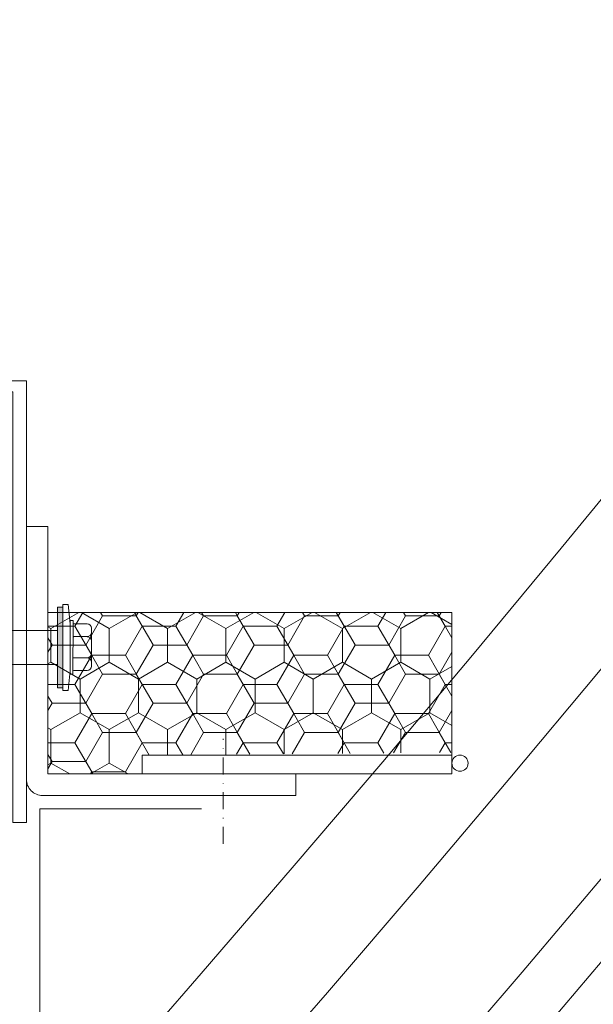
# Model space of a CAD drawing. Header units: millimetres. Extents: x -916886 to 3713765, y -2985421 to 1675785.
# Tile 59 of 656: x -31349 to -31242, y 69544 to 69727. Entities that reach past the tile are written whole.
import ezdxf

# ---------------------------------------------------------------- set-up
doc = ezdxf.new("R2010")
doc.units = ezdxf.units.MM
doc.linetypes.add('DASHDOT', pattern=[25.4, 12.7, -6.35, 0, -6.35])
for name, color, linetype, lineweight in [('A99_N_kce-pohl', 1, 'Continuous', 9), ('A99_N_kce-rez-sil', 6, 'Continuous', 18), ('A99_N_kce-rez-ten', 1, 'Continuous', 9), ('A99_N_kce-rez-ten @ 200 VP1', 1, 'Continuous', 9), ('A99_N_kce-rez-ten @ 200 VP10', 1, 'Continuous', 9), ('A99_N_kce-rez-ten @ 200 VP11', 1, 'Continuous', 9), ('A99_N_kce-rez-ten @ 200 VP12', 1, 'Continuous', 9), ('A99_N_kce-rez-ten @ 200 VP13', 1, 'Continuous', 9), ('A99_N_kce-rez-ten @ 200 VP14', 1, 'Continuous', 9), ('A99_N_kce-rez-ten @ 200 VP15', 1, 'Continuous', 9), ('A99_N_kce-rez-ten @ 200 VP16', 1, 'Continuous', 9), ('A99_N_kce-rez-ten @ 200 VP17', 1, 'Continuous', 9), ('A99_N_kce-rez-ten @ 200 VP18', 1, 'Continuous', 9), ('A99_N_kce-rez-ten @ 200 VP19', 1, 'Continuous', 9), ('A99_N_kce-rez-ten @ 200 VP2', 1, 'Continuous', 9), ('A99_N_kce-rez-ten @ 200 VP20', 1, 'Continuous', 9), ('A99_N_kce-rez-ten @ 200 VP21', 1, 'Continuous', 9), ('A99_N_kce-rez-ten @ 200 VP22', 1, 'Continuous', 9), ('A99_N_kce-rez-ten @ 200 VP23', 1, 'Continuous', 9), ('A99_N_kce-rez-ten @ 200 VP24', 1, 'Continuous', 9), ('A99_N_kce-rez-ten @ 200 VP25', 1, 'Continuous', 9), ('A99_N_kce-rez-ten @ 200 VP26', 1, 'Continuous', 9), ('A99_N_kce-rez-ten @ 200 VP27', 1, 'Continuous', 9), ('A99_N_kce-rez-ten @ 200 VP28', 1, 'Continuous', 9), ('A99_N_kce-rez-ten @ 200 VP3', 1, 'Continuous', 9), ('A99_N_kce-rez-ten @ 200 VP31', 1, 'Continuous', 9), ('A99_N_kce-rez-ten @ 200 VP32', 1, 'Continuous', 9), ('A99_N_kce-rez-ten @ 200 VP33', 1, 'Continuous', 9), ('A99_N_kce-rez-ten @ 200 VP34', 1, 'Continuous', 9), ('A99_N_kce-rez-ten @ 200 VP35', 1, 'Continuous', 9), ('A99_N_kce-rez-ten @ 200 VP36', 1, 'Continuous', 9), ('A99_N_kce-rez-ten @ 200 VP37', 1, 'Continuous', 9), ('A99_N_kce-rez-ten @ 200 VP38', 1, 'Continuous', 9), ('A99_N_kce-rez-ten @ 200 VP39', 1, 'Continuous', 9), ('A99_N_kce-rez-ten @ 200 VP4', 1, 'Continuous', 9), ('A99_N_kce-rez-ten @ 200 VP40', 1, 'Continuous', 9), ('A99_N_kce-rez-ten @ 200 VP41', 1, 'Continuous', 9), ('A99_N_kce-rez-ten @ 200 VP42', 1, 'Continuous', 9), ('A99_N_kce-rez-ten @ 200 VP43', 1, 'Continuous', 9), ('A99_N_kce-rez-ten @ 200 VP44', 1, 'Continuous', 9), ('A99_N_kce-rez-ten @ 200 VP45', 1, 'Continuous', 9), ('A99_N_kce-rez-ten @ 200 VP47', 1, 'Continuous', 9), ('A99_N_kce-rez-ten @ 200 VP48', 1, 'Continuous', 9), ('A99_N_kce-rez-ten @ 200 VP49', 1, 'Continuous', 9), ('A99_N_kce-rez-ten @ 200 VP50', 1, 'Continuous', 9), ('A99_N_kce-rez-ten @ 200 VP6', 1, 'Continuous', 9), ('A99_N_kce-rez-ten @ 200 VP7', 1, 'Continuous', 9), ('A99_N_kce-rez-ten @ 200 VP8', 1, 'Continuous', 9), ('A99_N_kce-rez-ten @ 200 VP9', 1, 'Continuous', 9), ('A99_N_kce-rez-ten @ 200 VPModel', 1, 'Continuous', 9)]:
    doc.layers.add(name, color=color, linetype=linetype, lineweight=lineweight)
pattern_1 = [(270, (173320.5, 1144363.5), (5.41265875, -9.375), [6.25, -12.5]), (30, (173320.5, 1144363.5), (5.412658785, 9.37499998), [6.25, -12.5]), (330, (173320.5, 1144363.5), (10.825317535, -2e-08), [-12.5, 6.25])]
pattern_2 = [(180, (1144363.5, -173320.5), (-9.375, -5.41265875), [6.25, -12.5]), (300, (1144363.5, -173320.5), (9.37499998, -5.412658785), [6.25, -12.5]), (240, (1144363.5, -173320.5), (-2e-08, -10.825317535), [-12.5, 6.25])]
pattern_3 = [(1e-14, (-1144363.5, 173320.5), (9.375, 5.41265875), [6.25, -12.5]), (120, (-1144363.5, 173320.5), (-9.37499998, 5.412658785), [6.25, -12.5]), (60, (-1144363.5, 173320.5), (2e-08, 10.825317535), [-12.5, 6.25])]

# ---------------------------------------------------------------- blocks, each defined once
blk = doc.blocks.new('*U2642')
at = {"layer": 'A99_N_kce-rez-ten @ 200 VP1', "linetype": 'Continuous', "lineweight": 0}
h = blk.add_hatch(dxfattribs=at)
h.set_pattern_fill('HONEY', scale=0.25, angle=180, style=2)
h.set_pattern_definition(pattern_1)
h.paths.add_polyline_path([(-31343.5, 69586.5), (-31343.5, 69616.5), (-31268.5, 69616.5), (-31268.5, 69590.5), (-31326, 69590), (-31326, 69586.5)])
at = {"layer": 'A99_N_kce-rez-ten @ 200 VP10', "linetype": 'Continuous', "lineweight": 0}
h = blk.add_hatch(dxfattribs=at)
h.set_pattern_fill('HONEY', scale=0.25, angle=180, style=2)
h.set_pattern_definition(pattern_1)
h.paths.add_polyline_path([(-31343.5, 69586.5), (-31343.5, 69616.5), (-31268.5, 69616.5), (-31268.5, 69590.5), (-31326, 69590), (-31326, 69586.5)])
at = {"layer": 'A99_N_kce-rez-ten @ 200 VP11', "linetype": 'Continuous', "lineweight": 0}
h = blk.add_hatch(dxfattribs=at)
h.set_pattern_fill('HONEY', scale=0.25, angle=180, style=2)
h.set_pattern_definition(pattern_2)
h.paths.add_polyline_path([(-31343.5, 69586.5), (-31343.5, 69616.5), (-31268.5, 69616.5), (-31268.5, 69590.5), (-31326, 69590), (-31326, 69586.5)])
at = {"layer": 'A99_N_kce-rez-ten @ 200 VP12', "linetype": 'Continuous', "lineweight": 0}
h = blk.add_hatch(dxfattribs=at)
h.set_pattern_fill('HONEY', scale=0.25, angle=180, style=2)
h.set_pattern_definition(pattern_1)
h.paths.add_polyline_path([(-31343.5, 69586.5), (-31343.5, 69616.5), (-31268.5, 69616.5), (-31268.5, 69590.5), (-31326, 69590), (-31326, 69586.5)])
at = {"layer": 'A99_N_kce-rez-ten @ 200 VP13', "linetype": 'Continuous', "lineweight": 0}
h = blk.add_hatch(dxfattribs=at)
h.set_pattern_fill('HONEY', scale=0.25, angle=180, style=2)
h.set_pattern_definition(pattern_1)
h.paths.add_polyline_path([(-31343.5, 69586.5), (-31343.5, 69616.5), (-31268.5, 69616.5), (-31268.5, 69590.5), (-31326, 69590), (-31326, 69586.5)])
at = {"layer": 'A99_N_kce-rez-ten @ 200 VP14', "linetype": 'Continuous', "lineweight": 0}
h = blk.add_hatch(dxfattribs=at)
h.set_pattern_fill('HONEY', scale=0.25, angle=180, style=2)
h.set_pattern_definition(pattern_2)
h.paths.add_polyline_path([(-31343.5, 69586.5), (-31343.5, 69616.5), (-31268.5, 69616.5), (-31268.5, 69590.5), (-31326, 69590), (-31326, 69586.5)])
at = {"layer": 'A99_N_kce-rez-ten @ 200 VP15', "linetype": 'Continuous', "lineweight": 0}
h = blk.add_hatch(dxfattribs=at)
h.set_pattern_fill('HONEY', scale=0.25, angle=180, style=2)
h.set_pattern_definition(pattern_1)
h.paths.add_polyline_path([(-31343.5, 69586.5), (-31343.5, 69616.5), (-31268.5, 69616.5), (-31268.5, 69590.5), (-31326, 69590), (-31326, 69586.5)])
at = {"layer": 'A99_N_kce-rez-ten @ 200 VP16', "linetype": 'Continuous', "lineweight": 0}
h = blk.add_hatch(dxfattribs=at)
h.set_pattern_fill('HONEY', scale=0.25, angle=180, style=2)
h.set_pattern_definition(pattern_3)
h.paths.add_polyline_path([(-31343.5, 69586.5), (-31343.5, 69616.5), (-31268.5, 69616.5), (-31268.5, 69590.5), (-31326, 69590), (-31326, 69586.5)])
at = {"layer": 'A99_N_kce-rez-ten @ 200 VP17', "linetype": 'Continuous', "lineweight": 0}
h = blk.add_hatch(dxfattribs=at)
h.set_pattern_fill('HONEY', scale=0.25, angle=180, style=2)
h.set_pattern_definition(pattern_2)
h.paths.add_polyline_path([(-31343.5, 69586.5), (-31343.5, 69616.5), (-31268.5, 69616.5), (-31268.5, 69590.5), (-31326, 69590), (-31326, 69586.5)])
at = {"layer": 'A99_N_kce-rez-ten @ 200 VP18', "linetype": 'Continuous', "lineweight": 0}
h = blk.add_hatch(dxfattribs=at)
h.set_pattern_fill('HONEY', scale=0.25, angle=180, style=2)
h.set_pattern_definition(pattern_1)
h.paths.add_polyline_path([(-31343.5, 69586.5), (-31343.5, 69616.5), (-31268.5, 69616.5), (-31268.5, 69590.5), (-31326, 69590), (-31326, 69586.5)])
at = {"layer": 'A99_N_kce-rez-ten @ 200 VP19', "linetype": 'Continuous', "lineweight": 0}
h = blk.add_hatch(dxfattribs=at)
h.set_pattern_fill('HONEY', scale=0.25, angle=180, style=2)
h.set_pattern_definition(pattern_1)
h.paths.add_polyline_path([(-31343.5, 69586.5), (-31343.5, 69616.5), (-31268.5, 69616.5), (-31268.5, 69590.5), (-31326, 69590), (-31326, 69586.5)])
at = {"layer": 'A99_N_kce-rez-ten @ 200 VP2', "linetype": 'Continuous', "lineweight": 0}
h = blk.add_hatch(dxfattribs=at)
h.set_pattern_fill('HONEY', scale=0.25, angle=180, style=2)
h.set_pattern_definition(pattern_1)
h.paths.add_polyline_path([(-31343.5, 69586.5), (-31343.5, 69616.5), (-31268.5, 69616.5), (-31268.5, 69590.5), (-31326, 69590), (-31326, 69586.5)])
at = {"layer": 'A99_N_kce-rez-ten @ 200 VP20', "linetype": 'Continuous', "lineweight": 0}
h = blk.add_hatch(dxfattribs=at)
h.set_pattern_fill('HONEY', scale=0.25, angle=180, style=2)
h.set_pattern_definition(pattern_3)
h.paths.add_polyline_path([(-31343.5, 69586.5), (-31343.5, 69616.5), (-31268.5, 69616.5), (-31268.5, 69590.5), (-31326, 69590), (-31326, 69586.5)])
at = {"layer": 'A99_N_kce-rez-ten @ 200 VP21', "linetype": 'Continuous', "lineweight": 0}
h = blk.add_hatch(dxfattribs=at)
h.set_pattern_fill('HONEY', scale=0.25, angle=180, style=2)
h.set_pattern_definition(pattern_2)
h.paths.add_polyline_path([(-31343.5, 69586.5), (-31343.5, 69616.5), (-31268.5, 69616.5), (-31268.5, 69590.5), (-31326, 69590), (-31326, 69586.5)])
at = {"layer": 'A99_N_kce-rez-ten @ 200 VP22', "linetype": 'Continuous', "lineweight": 0}
h = blk.add_hatch(dxfattribs=at)
h.set_pattern_fill('HONEY', scale=0.25, angle=180, style=2)
h.set_pattern_definition(pattern_1)
h.paths.add_polyline_path([(-31343.5, 69586.5), (-31343.5, 69616.5), (-31268.5, 69616.5), (-31268.5, 69590.5), (-31326, 69590), (-31326, 69586.5)])
at = {"layer": 'A99_N_kce-rez-ten @ 200 VP23', "linetype": 'Continuous', "lineweight": 0}
h = blk.add_hatch(dxfattribs=at)
h.set_pattern_fill('HONEY', scale=0.25, angle=180, style=2)
h.set_pattern_definition(pattern_1)
h.paths.add_polyline_path([(-31343.5, 69586.5), (-31343.5, 69616.5), (-31268.5, 69616.5), (-31268.5, 69590.5), (-31326, 69590), (-31326, 69586.5)])
at = {"layer": 'A99_N_kce-rez-ten @ 200 VP24', "linetype": 'Continuous', "lineweight": 0}
h = blk.add_hatch(dxfattribs=at)
h.set_pattern_fill('HONEY', scale=0.25, angle=180, style=2)
h.set_pattern_definition(pattern_1)
h.paths.add_polyline_path([(-31343.5, 69586.5), (-31343.5, 69616.5), (-31268.5, 69616.5), (-31268.5, 69590.5), (-31326, 69590), (-31326, 69586.5)])
at = {"layer": 'A99_N_kce-rez-ten @ 200 VP25', "linetype": 'Continuous', "lineweight": 0}
h = blk.add_hatch(dxfattribs=at)
h.set_pattern_fill('HONEY', scale=0.25, angle=180, style=2)
h.set_pattern_definition(pattern_3)
h.paths.add_polyline_path([(-31343.5, 69586.5), (-31343.5, 69616.5), (-31268.5, 69616.5), (-31268.5, 69590.5), (-31326, 69590), (-31326, 69586.5)])
at = {"layer": 'A99_N_kce-rez-ten @ 200 VP26', "linetype": 'Continuous', "lineweight": 0}
h = blk.add_hatch(dxfattribs=at)
h.set_pattern_fill('HONEY', scale=0.25, angle=180, style=2)
h.set_pattern_definition(pattern_1)
h.paths.add_polyline_path([(-31343.5, 69586.5), (-31343.5, 69616.5), (-31268.5, 69616.5), (-31268.5, 69590.5), (-31326, 69590), (-31326, 69586.5)])
at = {"layer": 'A99_N_kce-rez-ten @ 200 VP27', "linetype": 'Continuous', "lineweight": 0}
h = blk.add_hatch(dxfattribs=at)
h.set_pattern_fill('HONEY', scale=0.25, angle=180, style=2)
h.set_pattern_definition(pattern_1)
h.paths.add_polyline_path([(-31343.5, 69586.5), (-31343.5, 69616.5), (-31268.5, 69616.5), (-31268.5, 69590.5), (-31326, 69590), (-31326, 69586.5)])
at = {"layer": 'A99_N_kce-rez-ten @ 200 VP28', "linetype": 'Continuous', "lineweight": 0}
h = blk.add_hatch(dxfattribs=at)
h.set_pattern_fill('HONEY', scale=0.25, angle=180, style=2)
h.set_pattern_definition(pattern_1)
h.paths.add_polyline_path([(-31343.5, 69586.5), (-31343.5, 69616.5), (-31268.5, 69616.5), (-31268.5, 69590.5), (-31326, 69590), (-31326, 69586.5)])
at = {"layer": 'A99_N_kce-rez-ten @ 200 VP3', "linetype": 'Continuous', "lineweight": 0}
h = blk.add_hatch(dxfattribs=at)
h.set_pattern_fill('HONEY', scale=0.25, angle=180, style=2)
h.set_pattern_definition(pattern_1)
h.paths.add_polyline_path([(-31343.5, 69586.5), (-31343.5, 69616.5), (-31268.5, 69616.5), (-31268.5, 69590.5), (-31326, 69590), (-31326, 69586.5)])
at = {"layer": 'A99_N_kce-rez-ten @ 200 VP31', "linetype": 'Continuous', "lineweight": 0}
h = blk.add_hatch(dxfattribs=at)
h.set_pattern_fill('HONEY', scale=0.25, angle=180, style=2)
h.set_pattern_definition(pattern_1)
h.paths.add_polyline_path([(-31343.5, 69586.5), (-31343.5, 69616.5), (-31268.5, 69616.5), (-31268.5, 69590.5), (-31326, 69590), (-31326, 69586.5)])
at = {"layer": 'A99_N_kce-rez-ten @ 200 VP32', "linetype": 'Continuous', "lineweight": 0}
h = blk.add_hatch(dxfattribs=at)
h.set_pattern_fill('HONEY', scale=0.25, angle=180, style=2)
h.set_pattern_definition(pattern_1)
h.paths.add_polyline_path([(-31343.5, 69586.5), (-31343.5, 69616.5), (-31268.5, 69616.5), (-31268.5, 69590.5), (-31326, 69590), (-31326, 69586.5)])
at = {"layer": 'A99_N_kce-rez-ten @ 200 VP33', "linetype": 'Continuous', "lineweight": 0}
h = blk.add_hatch(dxfattribs=at)
h.set_pattern_fill('HONEY', scale=0.25, angle=180, style=2)
h.set_pattern_definition(pattern_1)
h.paths.add_polyline_path([(-31343.5, 69586.5), (-31343.5, 69616.5), (-31268.5, 69616.5), (-31268.5, 69590.5), (-31326, 69590), (-31326, 69586.5)])
at = {"layer": 'A99_N_kce-rez-ten @ 200 VP34', "linetype": 'Continuous', "lineweight": 0}
h = blk.add_hatch(dxfattribs=at)
h.set_pattern_fill('HONEY', scale=0.25, angle=180, style=2)
h.set_pattern_definition(pattern_1)
h.paths.add_polyline_path([(-31343.5, 69586.5), (-31343.5, 69616.5), (-31268.5, 69616.5), (-31268.5, 69590.5), (-31326, 69590), (-31326, 69586.5)])
at = {"layer": 'A99_N_kce-rez-ten @ 200 VP35', "linetype": 'Continuous', "lineweight": 0}
h = blk.add_hatch(dxfattribs=at)
h.set_pattern_fill('HONEY', scale=0.25, angle=180, style=2)
h.set_pattern_definition(pattern_1)
h.paths.add_polyline_path([(-31343.5, 69586.5), (-31343.5, 69616.5), (-31268.5, 69616.5), (-31268.5, 69590.5), (-31326, 69590), (-31326, 69586.5)])
at = {"layer": 'A99_N_kce-rez-ten @ 200 VP36', "linetype": 'Continuous', "lineweight": 0}
h = blk.add_hatch(dxfattribs=at)
h.set_pattern_fill('HONEY', scale=0.25, angle=180, style=2)
h.set_pattern_definition(pattern_1)
h.paths.add_polyline_path([(-31343.5, 69586.5), (-31343.5, 69616.5), (-31268.5, 69616.5), (-31268.5, 69590.5), (-31326, 69590), (-31326, 69586.5)])
at = {"layer": 'A99_N_kce-rez-ten @ 200 VP37', "linetype": 'Continuous', "lineweight": 0}
h = blk.add_hatch(dxfattribs=at)
h.set_pattern_fill('HONEY', scale=0.25, angle=180, style=2)
h.set_pattern_definition(pattern_1)
h.paths.add_polyline_path([(-31343.5, 69586.5), (-31343.5, 69616.5), (-31268.5, 69616.5), (-31268.5, 69590.5), (-31326, 69590), (-31326, 69586.5)])
at = {"layer": 'A99_N_kce-rez-ten @ 200 VP38', "linetype": 'Continuous', "lineweight": 0}
h = blk.add_hatch(dxfattribs=at)
h.set_pattern_fill('HONEY', scale=0.25, angle=180, style=2)
h.set_pattern_definition(pattern_1)
h.paths.add_polyline_path([(-31343.5, 69586.5), (-31343.5, 69616.5), (-31268.5, 69616.5), (-31268.5, 69590.5), (-31326, 69590), (-31326, 69586.5)])
at = {"layer": 'A99_N_kce-rez-ten @ 200 VP39', "linetype": 'Continuous', "lineweight": 0}
h = blk.add_hatch(dxfattribs=at)
h.set_pattern_fill('HONEY', scale=0.25, angle=180, style=2)
h.set_pattern_definition(pattern_1)
h.paths.add_polyline_path([(-31343.5, 69586.5), (-31343.5, 69616.5), (-31268.5, 69616.5), (-31268.5, 69590.5), (-31326, 69590), (-31326, 69586.5)])
at = {"layer": 'A99_N_kce-rez-ten @ 200 VP4', "linetype": 'Continuous', "lineweight": 0}
h = blk.add_hatch(dxfattribs=at)
h.set_pattern_fill('HONEY', scale=0.25, angle=180, style=2)
h.set_pattern_definition(pattern_1)
h.paths.add_polyline_path([(-31343.5, 69586.5), (-31343.5, 69616.5), (-31268.5, 69616.5), (-31268.5, 69590.5), (-31326, 69590), (-31326, 69586.5)])
at = {"layer": 'A99_N_kce-rez-ten @ 200 VP40', "linetype": 'Continuous', "lineweight": 0}
h = blk.add_hatch(dxfattribs=at)
h.set_pattern_fill('HONEY', scale=0.25, angle=180, style=2)
h.set_pattern_definition(pattern_1)
h.paths.add_polyline_path([(-31343.5, 69586.5), (-31343.5, 69616.5), (-31268.5, 69616.5), (-31268.5, 69590.5), (-31326, 69590), (-31326, 69586.5)])
at = {"layer": 'A99_N_kce-rez-ten @ 200 VP41', "linetype": 'Continuous', "lineweight": 0}
h = blk.add_hatch(dxfattribs=at)
h.set_pattern_fill('HONEY', scale=0.25, angle=180, style=2)
h.set_pattern_definition(pattern_1)
h.paths.add_polyline_path([(-31343.5, 69586.5), (-31343.5, 69616.5), (-31268.5, 69616.5), (-31268.5, 69590.5), (-31326, 69590), (-31326, 69586.5)])
at = {"layer": 'A99_N_kce-rez-ten @ 200 VP42', "linetype": 'Continuous', "lineweight": 0}
h = blk.add_hatch(dxfattribs=at)
h.set_pattern_fill('HONEY', scale=0.25, angle=180, style=2)
h.set_pattern_definition(pattern_1)
h.paths.add_polyline_path([(-31343.5, 69586.5), (-31343.5, 69616.5), (-31268.5, 69616.5), (-31268.5, 69590.5), (-31326, 69590), (-31326, 69586.5)])
at = {"layer": 'A99_N_kce-rez-ten @ 200 VP43', "linetype": 'Continuous', "lineweight": 0}
h = blk.add_hatch(dxfattribs=at)
h.set_pattern_fill('HONEY', scale=0.25, angle=180, style=2)
h.set_pattern_definition(pattern_1)
h.paths.add_polyline_path([(-31343.5, 69586.5), (-31343.5, 69616.5), (-31268.5, 69616.5), (-31268.5, 69590.5), (-31326, 69590), (-31326, 69586.5)])
at = {"layer": 'A99_N_kce-rez-ten @ 200 VP44', "linetype": 'Continuous', "lineweight": 0}
h = blk.add_hatch(dxfattribs=at)
h.set_pattern_fill('HONEY', scale=0.25, angle=180, style=2)
h.set_pattern_definition(pattern_1)
h.paths.add_polyline_path([(-31343.5, 69586.5), (-31343.5, 69616.5), (-31268.5, 69616.5), (-31268.5, 69590.5), (-31326, 69590), (-31326, 69586.5)])
at = {"layer": 'A99_N_kce-rez-ten @ 200 VP45', "linetype": 'Continuous', "lineweight": 0}
h = blk.add_hatch(dxfattribs=at)
h.set_pattern_fill('HONEY', scale=0.25, angle=180, style=2)
h.set_pattern_definition([(180, (1144363.5, -173320.5), (-9.375, -5.41265875), [6.25, -12.5]), (300, (1144363.5, -173320.5), (9.37499998, -5.412658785), [6.25, -12.5]), (240, (1144363.5, -173320.5), (-2e-08, -10.825317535), [-12.5, 6.25])])
h.paths.add_polyline_path([(-31343.5, 69586.5), (-31343.5, 69616.5), (-31268.5, 69616.5), (-31268.5, 69590.5), (-31326, 69590), (-31326, 69586.5)])
at = {"layer": 'A99_N_kce-rez-ten @ 200 VP47', "linetype": 'Continuous', "lineweight": 0}
h = blk.add_hatch(dxfattribs=at)
h.set_pattern_fill('HONEY', scale=0.25, angle=180, style=2)
h.set_pattern_definition(pattern_3)
h.paths.add_polyline_path([(-31343.5, 69586.5), (-31343.5, 69616.5), (-31268.5, 69616.5), (-31268.5, 69590.5), (-31326, 69590), (-31326, 69586.5)])
at = {"layer": 'A99_N_kce-rez-ten @ 200 VP48', "linetype": 'Continuous', "lineweight": 0}
h = blk.add_hatch(dxfattribs=at)
h.set_pattern_fill('HONEY', scale=0.25, angle=180, style=2)
h.set_pattern_definition(pattern_1)
h.paths.add_polyline_path([(-31343.5, 69586.5), (-31343.5, 69616.5), (-31268.5, 69616.5), (-31268.5, 69590.5), (-31326, 69590), (-31326, 69586.5)])
at = {"layer": 'A99_N_kce-rez-ten @ 200 VP49', "linetype": 'Continuous', "lineweight": 0}
h = blk.add_hatch(dxfattribs=at)
h.set_pattern_fill('HONEY', scale=0.25, angle=180, style=2)
h.set_pattern_definition(pattern_1)
h.paths.add_polyline_path([(-31343.5, 69586.5), (-31343.5, 69616.5), (-31268.5, 69616.5), (-31268.5, 69590.5), (-31326, 69590), (-31326, 69586.5)])
at = {"layer": 'A99_N_kce-rez-ten @ 200 VP50', "linetype": 'Continuous', "lineweight": 0}
h = blk.add_hatch(dxfattribs=at)
h.set_pattern_fill('HONEY', scale=0.25, angle=180, style=2)
h.set_pattern_definition(pattern_1)
h.paths.add_polyline_path([(-31343.5, 69586.5), (-31343.5, 69616.5), (-31268.5, 69616.5), (-31268.5, 69590.5), (-31326, 69590), (-31326, 69586.5)])
at = {"layer": 'A99_N_kce-rez-ten @ 200 VP6', "linetype": 'Continuous', "lineweight": 0}
h = blk.add_hatch(dxfattribs=at)
h.set_pattern_fill('HONEY', scale=0.25, angle=180, style=2)
h.set_pattern_definition(pattern_1)
h.paths.add_polyline_path([(-31343.5, 69586.5), (-31343.5, 69616.5), (-31268.5, 69616.5), (-31268.5, 69590.5), (-31326, 69590), (-31326, 69586.5)])
at = {"layer": 'A99_N_kce-rez-ten @ 200 VP7', "linetype": 'Continuous', "lineweight": 0}
h = blk.add_hatch(dxfattribs=at)
h.set_pattern_fill('HONEY', scale=0.25, angle=180, style=2)
h.set_pattern_definition(pattern_1)
h.paths.add_polyline_path([(-31343.5, 69586.5), (-31343.5, 69616.5), (-31268.5, 69616.5), (-31268.5, 69590.5), (-31326, 69590), (-31326, 69586.5)])
at = {"layer": 'A99_N_kce-rez-ten @ 200 VP8', "linetype": 'Continuous', "lineweight": 0}
h = blk.add_hatch(dxfattribs=at)
h.set_pattern_fill('HONEY', scale=0.25, angle=180, style=2)
h.set_pattern_definition(pattern_1)
h.paths.add_polyline_path([(-31343.5, 69586.5), (-31343.5, 69616.5), (-31268.5, 69616.5), (-31268.5, 69590.5), (-31326, 69590), (-31326, 69586.5)])
at = {"layer": 'A99_N_kce-rez-ten @ 200 VP9', "linetype": 'Continuous', "lineweight": 0}
h = blk.add_hatch(dxfattribs=at)
h.set_pattern_fill('HONEY', scale=0.25, angle=180, style=2)
h.set_pattern_definition(pattern_1)
h.paths.add_polyline_path([(-31343.5, 69586.5), (-31343.5, 69616.5), (-31268.5, 69616.5), (-31268.5, 69590.5), (-31326, 69590), (-31326, 69586.5)])
at = {"layer": 'A99_N_kce-rez-ten @ 200 VPModel', "linetype": 'Continuous', "lineweight": 0}
h = blk.add_hatch(dxfattribs=at)
h.set_pattern_fill('HONEY', scale=0.25, angle=180, style=2)
h.set_pattern_definition([(270, (173320.5, 1144363.5), (5.41265875, -9.375), [6.25, -12.5]), (30, (173320.5, 1144363.5), (5.412658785, 9.37499998), [6.25, -12.5]), (330, (173320.5, 1144363.5), (10.825317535, -2e-08), [-12.5, 6.25])])
h.paths.add_polyline_path([(-31343.5, 69586.5), (-31343.5, 69616.5), (-31268.5, 69616.5), (-31268.5, 69590.5), (-31326, 69590), (-31326, 69586.5)])

msp = doc.modelspace()

# ---------------------------------------------------------------- hatches: boundary and pattern name
at = {"layer": 'A99_N_kce-rez-ten', "lineweight": 0}
msp.add_hatch(color=7, dxfattribs=at).paths.add_polyline_path([(-31340.72, 69617.5), (-31340.72, 69602.5), (-31341.72, 69602.5), (-31341.72, 69617.5)])

# ---------------------------------------------------------------- linework, layer by layer
at = {"layer": 'A99_N_kce-pohl', "color": 7, "lineweight": 5}
msp.add_lwpolyline([(-31420, 69490), (-31450, 69490), (-31450, 69480), (-31405, 69475), (-31345, 69535), (-31345, 69580), (-31315, 69580)], dxfattribs=at)
at = {"layer": 'A99_N_kce-pohl', "color": 7, "linetype": 'Continuous', "lineweight": 5}
for radius, start, end in [(4410, 317.90791, 42.09209), (4355, 318.43076, 42.09549)]:
    msp.add_arc((-34607.5, 72400), radius, start, end, dxfattribs=at)
at = {"layer": 'A99_N_kce-rez-sil', "color": 7, "linetype": 'Continuous', "lineweight": 5}
for radius, start, end in [(4400, 317.90791, 42.09209), (4375, 317.90603, 42.09397)]:
    msp.add_arc((-34607.5, 72400), radius, start, end, dxfattribs=at)
at = {"layer": 'A99_N_kce-rez-ten', "color": 7, "lineweight": 0}
for p, q in [((-31340.72, 69618), (-31339.72, 69618)), ((-31340.72, 69602), (-31340.72, 69618)), ((-31340.72, 69618), (-31339.72, 69618)), ((-31339.35, 69614.37), (-31339.72, 69618)), ((-31341.72, 69602.5), (-31341.72, 69617.5)), ((-31341.72, 69617.5), (-31340.72, 69617.5)), ((-31340.72, 69617.5), (-31340.72, 69602.5)), ((-31339.35, 69615.04), (-31339.36, 69605.04)), ((-31339.35, 69614.37), (-31339.36, 69605.71)), ((-31339.35, 69615.04), (-31338.85, 69615.04)), ((-31338.85, 69615.04), (-31338.86, 69605.04)), ((-31338.56, 69614.37), (-31336.21, 69614.37)), ((-31380, 69613.15), (-31341.72, 69613.15)), ((-31335.42, 69613.58), (-31335.42, 69606.5)), ((-31338.56, 69612.01), (-31336.21, 69612.01)), ((-31338.49, 69612.01), (-31336.21, 69612.01)), ((-31338.56, 69608.07), (-31336.21, 69608.07)), ((-31380, 69606.85), (-31341.72, 69606.85)), ((-31339.72, 69602), (-31339.36, 69605.71)), ((-31338.56, 69605.71), (-31336.21, 69605.71)), ((-31339.36, 69605.04), (-31338.86, 69605.04)), ((-31340.72, 69602.5), (-31341.72, 69602.5)), ((-31341.72, 69602.5), (-31340.72, 69602.5)), ((-31340.72, 69602), (-31339.72, 69602)), ((-31340.72, 69602), (-31339.72, 69602))]:
    msp.add_line(p, q, dxfattribs=at)
at = {"layer": 'A99_N_kce-rez-ten', "color": 7, "linetype": 'Continuous', "lineweight": 0}
for points in [[(-31347.5, 69582.5), (-31347.5, 69577.5), (-31350, 69577.5), (-31350, 69657.5), (-31360, 69657.5), (-31360, 69659.5), (-31347.5, 69659.5), (-31347.5, 69582.5)], [(-31343.5, 69586.5), (-31343.5, 69616.5), (-31268.5, 69616.5), (-31268.5, 69586.5)], [(-31326, 69586.5), (-31326, 69590), (-31268.5, 69590), (-31268.5, 69586.5)]]:
    msp.add_lwpolyline(points, close=True, dxfattribs=at)
msp.add_lwpolyline([(-31297.5, 69582.5), (-31297.5, 69586.5), (-31343.5, 69586.5), (-31343.5, 69632.5), (-31347.5, 69632.5)], dxfattribs=at)
msp.add_lwpolyline([(-31347.5, 69631.01), (-31347.5, 69585.5, 0.414214), (-31344.5, 69582.5), (-31297.5, 69582.5)], format="xyb", dxfattribs=at)
at = {"layer": 'A99_N_kce-rez-ten', "color": 7, "linetype": 'DASHDOT', "lineweight": 0, "ltscale": 0.25}
msp.add_lwpolyline([(-31311, 69573.5), (-31311, 69593)], dxfattribs=at)
at = {"layer": 'A99_N_kce-rez-ten', "color": 7, "linetype": 'Continuous', "lineweight": 0}
msp.add_circle((-31267, 69588.5), 1.5, dxfattribs=at)
at = {"layer": 'A99_N_kce-rez-ten', "color": 7, "lineweight": 0}
for centre, start, end in [((-31336.21, 69613.58), 359.9967, 89.9967), ((-31336.21, 69612.8), 269.9967, 359.9967), ((-31336.21, 69611.22), 359.9967, 89.9967), ((-31336.21, 69608.86), 269.9967, 359.9967), ((-31336.21, 69607.29), 359.9967, 89.9967), ((-31336.21, 69606.5), 269.9967, 359.9967)]:
    msp.add_arc(centre, 0.787, start, end, dxfattribs=at)
for centre, start_param, end_param in [((-31338.56, 69615.16), 3.700141, 4.077737), ((-31338.56, 69612.8), 3.700141, 4.077737), ((-31338.56, 69611.22), 0.936145, 1.313741), ((-31338.56, 69608.87), 3.700141, 4.077737), ((-31338.56, 69607.28), 0.936145, 1.313741), ((-31338.56, 69604.92), 0.936145, 1.313741)]:
    msp.add_ellipse(centre, major_axis=(0.638, 0.47), ratio=1, start_param=start_param, end_param=end_param, dxfattribs=at)

# ---------------------------------------------------------------- block references
at = {"layer": 'A99_N_kce-rez-ten', "color": 4, "linetype": 'Continuous', "lineweight": 0}
msp.add_blockref('*U2642', (0, 0), dxfattribs=at)

doc.saveas('drawing.dxf')
